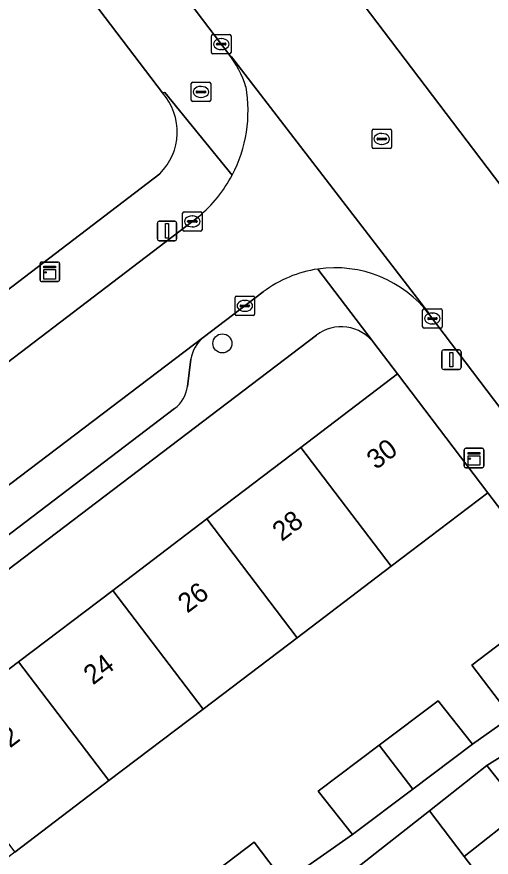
# Model space of a CAD drawing. Extents: x 160030 to 160839, y 385325 to 386450.
# Drawn here: x 160525.92 to 160550.3, y 385616.57 to 385659.77 of the extents above; entities that cross this region are included whole.
import ezdxf

# ---------------------------------------------------------------- set-up
doc = ezdxf.new("R2010")
doc.units = 0
for name, color, linetype in [('IMGEO_Boom', 7, 'Continuous'), ('IMGEO_Brandkraan', 7, 'Continuous'), ('IMGEO_Erf', 7, 'Continuous'), ('IMGEO_Kast', 7, 'Continuous'), ('IMGEO_Kolk', 7, 'Continuous'), ('IMGEO_Lichtmast', 7, 'Continuous'), ('IMGEO_Muur', 7, 'Continuous'), ('IMGEO_Pand', 7, 'Continuous'), ('IMGEO_Pand_nummerreeks', 7, 'Continuous'), ('IMGEO_Parkeervlak_open', 7, 'Continuous'), ('IMGEO_Rijbaan_lokaal_open', 7, 'Continuous'), ('IMGEO_Rioolput', 7, 'Continuous'), ('IMGEO_Voetpad_open', 7, 'Continuous')]:
    doc.layers.add(name, color=color, linetype=linetype)

msp = doc.modelspace()

# ---------------------------------------------------------------- linework, layer by layer
at = {"layer": 'IMGEO_Boom'}
msp.add_circle((160536.48, 385642.981), 0.489, dxfattribs=at)
at = {"layer": 'IMGEO_Brandkraan'}
for p, q in [((160534.88, 385655.48), (160534.88, 385656.332)), ((160534.955, 385656.406), (160535.807, 385656.406)), ((160535.368, 385656.186), (160535.393, 385656.186)), ((160535.881, 385656.332), (160535.881, 385655.48)), ((160535.139, 385655.9), (160535.139, 385655.912)), ((160535.577, 385655.863), (160535.179, 385655.863)), ((160535.182, 385655.949), (160535.58, 385655.949)), ((160535.391, 385655.626), (160535.366, 385655.626)), ((160535.623, 385655.912), (160535.623, 385655.9)), ((160535.807, 385655.406), (160534.955, 385655.406))]:
    msp.add_line(p, q, dxfattribs=at)
for points in [[(160534.88, 385655.48), (160534.88, 385656.332)], [(160534.955, 385656.406), (160535.807, 385656.406)], [(160535.881, 385656.332), (160535.881, 385655.48)], [(160535.807, 385655.406), (160534.955, 385655.406)]]:
    msp.add_lwpolyline(points, dxfattribs=at)
for centre, radius, start, end in [((160534.957, 385656.33), 0.0765, 91.552, 178.448), ((160534.957, 385656.33), 0.0765, 91.552, 178.448), ((160535.805, 385656.33), 0.0765, 1.552, 88.448), ((160535.805, 385656.33), 0.0765, 1.552, 88.448), ((160535.179, 385655.909), 0.0403, 85.8775, 175.7526), ((160535.176, 385655.899), 0.0366, 178.938, 274.7102), ((160535.58, 385655.906), 0.043, 264.8664, 352.4533), ((160535.584, 385655.911), 0.0386, 1.7309, 96.639), ((160534.957, 385655.482), 0.0765, 181.552, 268.448), ((160534.957, 385655.482), 0.0765, 181.552, 268.448), ((160535.805, 385655.482), 0.0765, 271.552, 358.448), ((160535.805, 385655.482), 0.0765, 271.552, 358.448)]:
    msp.add_arc(centre, radius, start, end, dxfattribs=at)
for centre, major_axis, ratio, start_param, end_param in [((160535.367, 385655.906), (-0.387, 0.002), 0.722429, 4.712389, 7.853982), ((160535.392, 385655.906), (-0.39, 0.002), 0.717154, 1.570796, 4.712389)]:
    msp.add_ellipse(centre, major_axis=major_axis, ratio=ratio, start_param=start_param, end_param=end_param, dxfattribs=at)
at = {"layer": 'IMGEO_Erf'}
for points in [[(160533.41, 385655.858), (160500, 385699.746), (160471.388, 385737.358)], [(160491.934, 385667.136), (160492.888, 385665.924), (160495.712, 385668.146), (160497.189, 385666.269), (160498.729, 385664.312), (160495.905, 385662.09), (160500.192, 385656.48), (160503.031, 385658.631), (160504.47, 385656.732), (160506.019, 385654.686), (160503.18, 385652.535), (160507.452, 385646.916), (160510.227, 385649.04), (160511.754, 385647.046), (160508.979, 385644.922), (160514.628, 385637.478), (160533.261, 385651.698)], [(160541.325, 385643.407), (160500, 385611.993), (160469.864, 385589.083), (160469.192, 385588.563), (160476.184, 385579.322), (160477.257, 385580.137), (160472.72, 385586.106), (160477.69, 385589.884), (160482.522, 385593.557), (160487.355, 385597.231), (160492.187, 385600.904), (160497.019, 385604.577), (160500, 385606.843), (160501.851, 385608.25), (160503.572, 385609.559), (160502.858, 385610.499)], [(160502.858, 385610.499), (160505.931, 385612.834), (160506.645, 385611.894), (160511.516, 385615.597), (160516.348, 385619.269), (160521.179, 385622.942), (160526.011, 385626.615), (160530.844, 385630.288), (160535.676, 385633.961), (160540.508, 385637.635), (160545.479, 385641.413), (160544.268, 385643.006)], [(160534.909, 385614.912), (160538.108, 385617.351), (160539.678, 385615.292), (160543.17, 385617.737), (160541.41, 385619.96), (160544.546, 385622.326), (160547.567, 385624.605), (160549.327, 385622.382), (160551.326, 385623.781), (160549.304, 385626.444), (160554.103, 385630.088), (160550.122, 385635.305), (160546.142, 385632.28), (160545.152, 385631.527), (160540.318, 385627.853), (160535.486, 385624.18), (160530.654, 385620.508), (160525.822, 385616.835), (160520.99, 385613.162)], [(160558.484, 385614.094), (160563.385, 385617.824), (160559.502, 385622.982), (160554.565, 385619.241), (160552.07, 385622.535), (160550.078, 385621.285), (160551.901, 385618.967), (160548.906, 385616.61), (160550.294, 385614.785)]]:
    msp.add_lwpolyline(points, dxfattribs=at)
for centre, radius, start, end in [((160531.119, 385653.857), 3.041, 314.767, 41.1304), ((160542.596, 385641.735), 2.1, 37.2379, 127.2439)]:
    msp.add_arc(centre, radius, start, end, dxfattribs=at)
at = {"layer": 'IMGEO_Kast'}
for p, q in [((160527.111, 385646.239), (160527.111, 385647.08)), ((160527.111, 385647.08), (160527.111, 385646.239)), ((160527.186, 385647.164), (160528.027, 385647.164)), ((160528.027, 385647.164), (160527.186, 385647.164)), ((160528.111, 385647.089), (160528.111, 385646.248)), ((160528.111, 385646.248), (160528.111, 385647.089)), ((160528.036, 385646.164), (160527.195, 385646.164)), ((160527.195, 385646.164), (160528.036, 385646.164)), ((160548.912, 385636.666), (160548.912, 385637.507)), ((160548.912, 385637.507), (160548.912, 385636.666)), ((160548.987, 385637.591), (160549.828, 385637.591)), ((160549.828, 385637.591), (160548.987, 385637.591)), ((160549.912, 385637.516), (160549.912, 385636.675)), ((160549.912, 385636.675), (160549.912, 385637.516)), ((160549.837, 385636.591), (160548.996, 385636.591)), ((160548.996, 385636.591), (160549.837, 385636.591))]:
    msp.add_line(p, q, dxfattribs=at)
for points in [[(160527.306, 385646.954), (160527.906, 385646.954), (160527.906, 385646.869), (160527.306, 385646.869), (160527.306, 385646.954)], [(160527.306, 385646.779), (160527.906, 385646.779), (160527.906, 385646.29), (160527.306, 385646.29), (160527.306, 385646.779)], [(160549.107, 385637.381), (160549.707, 385637.381), (160549.707, 385637.296), (160549.107, 385637.296), (160549.107, 385637.381)], [(160549.107, 385637.206), (160549.707, 385637.206), (160549.707, 385636.717), (160549.107, 385636.717), (160549.107, 385637.206)]]:
    msp.add_lwpolyline(points, dxfattribs=at)
for centre in [(160527.39, 385646.628), (160549.191, 385637.055)]:
    msp.add_circle(centre, 0.0377, dxfattribs=at)
for centre, start, end in [((160527.189, 385647.086), 92.4484, 184.2845), ((160527.189, 385647.086), 92.4484, 184.2845), ((160528.033, 385647.086), 2.4484, 94.2845), ((160528.033, 385647.086), 2.4484, 94.2845), ((160527.189, 385646.242), 182.4484, 274.2845), ((160527.189, 385646.242), 182.4484, 274.2845), ((160528.033, 385646.242), 272.4484, 4.2845), ((160528.033, 385646.242), 272.4484, 4.2845), ((160548.99, 385637.513), 92.4484, 184.2845), ((160548.99, 385637.513), 92.4484, 184.2845), ((160549.834, 385637.513), 2.4484, 94.2845), ((160549.834, 385637.513), 2.4484, 94.2845), ((160548.99, 385636.669), 182.4484, 274.2845), ((160548.99, 385636.669), 182.4484, 274.2845), ((160549.834, 385636.669), 272.4484, 4.2845), ((160549.834, 385636.669), 272.4484, 4.2845)]:
    msp.add_arc(centre, 0.0779, start, end, dxfattribs=at)
at = {"layer": 'IMGEO_Kolk'}
for p, q in [((160535.923, 385657.938), (160535.923, 385658.79)), ((160535.998, 385658.864), (160536.85, 385658.864)), ((160536.411, 385658.644), (160536.436, 385658.644)), ((160536.924, 385658.79), (160536.924, 385657.938)), ((160536.182, 385658.358), (160536.182, 385658.37)), ((160536.62, 385658.321), (160536.222, 385658.321)), ((160536.225, 385658.407), (160536.623, 385658.407)), ((160536.666, 385658.37), (160536.666, 385658.358)), ((160536.85, 385657.864), (160535.998, 385657.864)), ((160536.434, 385658.084), (160536.409, 385658.084)), ((160534.435, 385648.825), (160534.435, 385649.677)), ((160534.51, 385649.751), (160535.362, 385649.751)), ((160535.436, 385649.677), (160535.436, 385648.825)), ((160534.694, 385649.245), (160534.694, 385649.257)), ((160535.132, 385649.208), (160534.734, 385649.208)), ((160534.737, 385649.294), (160535.135, 385649.294)), ((160534.923, 385649.531), (160534.948, 385649.531)), ((160535.178, 385649.257), (160535.178, 385649.245)), ((160535.362, 385648.751), (160534.51, 385648.751)), ((160534.946, 385648.971), (160534.921, 385648.971)), ((160537.135, 385644.483), (160537.135, 385645.335)), ((160537.21, 385645.409), (160538.062, 385645.409)), ((160538.136, 385645.335), (160538.136, 385644.483)), ((160537.394, 385644.903), (160537.394, 385644.915)), ((160537.832, 385644.866), (160537.434, 385644.866)), ((160537.437, 385644.952), (160537.835, 385644.952)), ((160537.623, 385645.189), (160537.648, 385645.189)), ((160537.878, 385644.915), (160537.878, 385644.903)), ((160538.062, 385644.409), (160537.21, 385644.409)), ((160537.646, 385644.629), (160537.621, 385644.629)), ((160546.773, 385643.833), (160546.773, 385644.685)), ((160546.848, 385644.759), (160547.7, 385644.759)), ((160547.261, 385644.539), (160547.286, 385644.539)), ((160547.774, 385644.685), (160547.774, 385643.833)), ((160547.032, 385644.253), (160547.032, 385644.265)), ((160547.47, 385644.216), (160547.072, 385644.216)), ((160547.075, 385644.302), (160547.473, 385644.302)), ((160547.284, 385643.979), (160547.259, 385643.979)), ((160547.516, 385644.265), (160547.516, 385644.253)), ((160547.7, 385643.759), (160546.848, 385643.759))]:
    msp.add_line(p, q, dxfattribs=at)
for points in [[(160535.923, 385657.938), (160535.923, 385658.79)], [(160535.998, 385658.864), (160536.85, 385658.864)], [(160536.924, 385658.79), (160536.924, 385657.938)], [(160536.85, 385657.864), (160535.998, 385657.864)], [(160534.435, 385648.825), (160534.435, 385649.677)], [(160534.51, 385649.751), (160535.362, 385649.751)], [(160535.436, 385649.677), (160535.436, 385648.825)], [(160535.362, 385648.751), (160534.51, 385648.751)], [(160537.135, 385644.483), (160537.135, 385645.335)], [(160537.21, 385645.409), (160538.062, 385645.409)], [(160538.136, 385645.335), (160538.136, 385644.483)], [(160538.062, 385644.409), (160537.21, 385644.409)], [(160546.773, 385643.833), (160546.773, 385644.685)], [(160546.848, 385644.759), (160547.7, 385644.759)], [(160547.774, 385644.685), (160547.774, 385643.833)], [(160547.7, 385643.759), (160546.848, 385643.759)]]:
    msp.add_lwpolyline(points, dxfattribs=at)
for centre, radius, start, end in [((160536, 385658.788), 0.0765, 91.552, 178.448), ((160536, 385658.788), 0.0765, 91.552, 178.448), ((160536.848, 385658.788), 0.0765, 1.552, 88.448), ((160536.848, 385658.788), 0.0765, 1.552, 88.448), ((160536.222, 385658.367), 0.0403, 85.8775, 175.7526), ((160536.219, 385658.357), 0.0366, 178.938, 274.7102), ((160536.623, 385658.364), 0.043, 264.8664, 352.4533), ((160536.627, 385658.369), 0.0386, 1.7309, 96.639), ((160536, 385657.94), 0.0765, 181.552, 268.448), ((160536, 385657.94), 0.0765, 181.552, 268.448), ((160536.848, 385657.94), 0.0765, 271.552, 358.448), ((160536.848, 385657.94), 0.0765, 271.552, 358.448), ((160534.512, 385649.675), 0.0765, 91.552, 178.448), ((160534.512, 385649.675), 0.0765, 91.552, 178.448), ((160535.36, 385649.675), 0.0765, 1.552, 88.448), ((160535.36, 385649.675), 0.0765, 1.552, 88.448), ((160534.734, 385649.254), 0.0403, 85.8775, 175.7526), ((160534.731, 385649.244), 0.0366, 178.938, 274.7102), ((160535.135, 385649.251), 0.043, 264.8664, 352.4533), ((160535.139, 385649.256), 0.0386, 1.7309, 96.639), ((160534.512, 385648.827), 0.0765, 181.552, 268.448), ((160534.512, 385648.827), 0.0765, 181.552, 268.448), ((160535.36, 385648.827), 0.0765, 271.552, 358.448), ((160535.36, 385648.827), 0.0765, 271.552, 358.448), ((160537.212, 385645.333), 0.0765, 91.552, 178.448), ((160537.212, 385645.333), 0.0765, 91.552, 178.448), ((160538.06, 385645.333), 0.0765, 1.552, 88.448), ((160538.06, 385645.333), 0.0765, 1.552, 88.448), ((160537.434, 385644.912), 0.0403, 85.8775, 175.7526), ((160537.431, 385644.902), 0.0366, 178.938, 274.7102), ((160537.835, 385644.909), 0.043, 264.8664, 352.4533), ((160537.839, 385644.914), 0.0386, 1.7309, 96.639), ((160537.212, 385644.485), 0.0765, 181.552, 268.448), ((160537.212, 385644.485), 0.0765, 181.552, 268.448), ((160538.06, 385644.485), 0.0765, 271.552, 358.448), ((160538.06, 385644.485), 0.0765, 271.552, 358.448), ((160546.85, 385644.683), 0.0765, 91.552, 178.448), ((160546.85, 385644.683), 0.0765, 91.552, 178.448), ((160547.698, 385644.683), 0.0765, 1.552, 88.448), ((160547.698, 385644.683), 0.0765, 1.552, 88.448), ((160547.072, 385644.262), 0.0403, 85.8775, 175.7526), ((160547.069, 385644.252), 0.0366, 178.938, 274.7102), ((160547.473, 385644.259), 0.043, 264.8664, 352.4533), ((160547.477, 385644.264), 0.0386, 1.7309, 96.639), ((160546.85, 385643.835), 0.0765, 181.552, 268.448), ((160546.85, 385643.835), 0.0765, 181.552, 268.448), ((160547.698, 385643.835), 0.0765, 271.552, 358.448), ((160547.698, 385643.835), 0.0765, 271.552, 358.448)]:
    msp.add_arc(centre, radius, start, end, dxfattribs=at)
for centre, major_axis, ratio, start_param, end_param in [((160536.41, 385658.364), (-0.387, 0.002), 0.722429, 4.712389, 7.853982), ((160536.435, 385658.364), (-0.39, 0.002), 0.717154, 1.570796, 4.712389), ((160534.922, 385649.251), (-0.387, 0.002), 0.722429, 4.712389, 7.853982), ((160534.947, 385649.251), (-0.39, 0.002), 0.717154, 1.570796, 4.712389), ((160537.622, 385644.909), (-0.387, 0.002), 0.722429, 4.712389, 7.853982), ((160537.647, 385644.909), (-0.39, 0.002), 0.717154, 1.570796, 4.712389), ((160547.26, 385644.259), (-0.387, 0.002), 0.722429, 4.712389, 7.853982), ((160547.285, 385644.259), (-0.39, 0.002), 0.717154, 1.570796, 4.712389)]:
    msp.add_ellipse(centre, major_axis=major_axis, ratio=ratio, start_param=start_param, end_param=end_param, dxfattribs=at)
at = {"layer": 'IMGEO_Lichtmast'}
for p, q in [((160533.139, 385648.36), (160533.139, 385649.16)), ((160533.139, 385649.16), (160533.139, 385648.36)), ((160533.239, 385649.26), (160534.029, 385649.26)), ((160534.029, 385649.26), (160533.239, 385649.26)), ((160534.129, 385649.16), (160534.129, 385648.36)), ((160534.129, 385648.36), (160534.129, 385649.16)), ((160534.029, 385648.26), (160533.239, 385648.26)), ((160533.239, 385648.26), (160534.029, 385648.26)), ((160547.855, 385642.643), (160548.645, 385642.643)), ((160548.645, 385642.643), (160547.855, 385642.643)), ((160547.755, 385641.743), (160547.755, 385642.543)), ((160547.755, 385642.543), (160547.755, 385641.743)), ((160548.745, 385642.543), (160548.745, 385641.743)), ((160548.745, 385641.743), (160548.745, 385642.543)), ((160548.645, 385641.643), (160547.855, 385641.643)), ((160547.855, 385641.643), (160548.645, 385641.643))]:
    msp.add_line(p, q, dxfattribs=at)
for points in [[(160533.559, 385649.135), (160533.709, 385649.135), (160533.709, 385648.385), (160533.559, 385648.385), (160533.559, 385649.135)], [(160548.175, 385642.518), (160548.325, 385642.518), (160548.325, 385641.768), (160548.175, 385641.768), (160548.175, 385642.518)]]:
    msp.add_lwpolyline(points, dxfattribs=at)
for centre, start, end in [((160533.239, 385649.16), 90, 180), ((160533.239, 385649.16), 90, 180), ((160534.029, 385649.16), 0, 90), ((160534.029, 385649.16), 360, 90), ((160533.239, 385648.36), 180, 270), ((160533.239, 385648.36), 180, 270), ((160534.029, 385648.36), 270, 0), ((160534.029, 385648.36), 270, 0), ((160547.855, 385642.543), 90, 180), ((160547.855, 385642.543), 90, 180), ((160548.645, 385642.543), 0, 90), ((160548.645, 385642.543), 360, 90), ((160547.855, 385641.743), 180, 270), ((160547.855, 385641.743), 180, 270), ((160548.645, 385641.743), 270, 0), ((160548.645, 385641.743), 270, 0)]:
    msp.add_arc(centre, 0.1, start, end, dxfattribs=at)
at = {"layer": 'IMGEO_Muur'}
msp.add_lwpolyline([(160550.122, 385635.305), (160554.103, 385630.088)], dxfattribs=at)
at = {"layer": 'IMGEO_Pand'}
for points in [[(160545.479, 385641.413), (160540.508, 385637.635), (160545.152, 385631.527), (160546.142, 385632.28), (160550.122, 385635.305)], [(160540.318, 385627.853), (160545.152, 385631.527), (160540.508, 385637.635), (160535.676, 385633.961)], [(160535.676, 385633.961), (160530.844, 385630.288), (160535.486, 385624.18), (160540.318, 385627.853)], [(160530.654, 385620.508), (160535.486, 385624.18), (160530.844, 385630.288), (160526.011, 385626.615)], [(160554.103, 385630.088), (160549.304, 385626.444), (160551.326, 385623.781), (160556.125, 385627.424)], [(160525.822, 385616.835), (160530.654, 385620.508), (160526.011, 385626.615), (160521.179, 385622.942)], [(160549.327, 385622.382), (160547.567, 385624.605), (160544.546, 385622.326), (160546.268, 385620.074)], [(160546.268, 385620.074), (160544.546, 385622.326), (160541.41, 385619.96), (160543.17, 385617.737)], [(160548.906, 385616.61), (160551.901, 385618.967), (160550.078, 385621.285), (160547.12, 385618.958)], [(160547.12, 385618.958), (160543.365, 385616.004), (160546.492, 385611.893), (160550.294, 385614.785), (160548.906, 385616.61)], [(160539.678, 385615.292), (160538.108, 385617.351), (160534.909, 385614.912), (160536.481, 385612.843)]]:
    msp.add_lwpolyline(points, close=True, dxfattribs=at)
at = {"layer": 'IMGEO_Parkeervlak_open'}
for points in [[(160535.493, 385643.286), (160524.659, 385635.077), (160514.016, 385626.96), (160511.805, 385625.275), (160505.852, 385620.735), (160500, 385616.279), (160483.774, 385603.922), (160477.533, 385599.159)], [(160534.684, 385640.774), (160534.859, 385642.163)], [(160481.463, 385599.602), (160485.006, 385602.306), (160500, 385613.725), (160534.027, 385639.635)]]:
    msp.add_lwpolyline(points, dxfattribs=at)
for centre, radius, start, end in [((160536.685, 385641.873), 1.849, 130.1422, 170.9631), ((160532.993, 385640.99), 1.704, 307.3325, 352.7129)]:
    msp.add_arc(centre, radius, start, end, dxfattribs=at)
at = {"layer": 'IMGEO_Rijbaan_lokaal_open'}
for points in [[(160551.877, 385649.668), (160542.312, 385662.277), (160542.249, 385662.375), (160539.718, 385665.716), (160539.192, 385666.41), (160518.609, 385693.58), (160516.683, 385696.125), (160511.005, 385691.824), (160519.703, 385680.381), (160536.815, 385657.852), (160536.957, 385657.707), (160547.022, 385644.629), (160547.128, 385644.454), (160556.726, 385631.808)], [(160542.249, 385662.375), (160542.312, 385662.277), (160551.877, 385649.668)], [(160547.128, 385644.454), (160547.022, 385644.629), (160536.957, 385657.707), (160536.815, 385657.852)], [(160535.257, 385649.493), (160520, 385637.876), (160515.733, 385634.63), (160510.954, 385630.996), (160514.016, 385626.96), (160524.659, 385635.077), (160535.493, 385643.286)], [(160535.493, 385643.286), (160538.584, 385645.628)]]:
    msp.add_lwpolyline(points, dxfattribs=at)
for centre, radius, start, end in [((160532.25, 385654.389), 5.729, 18.1376, 37.1824), ((160530.668, 385654.951), 7.133, 332.2658, 9.8628), ((160530.663, 385654.96), 7.14, 310.0403, 332.2232), ((160542.267, 385640.772), 6.095, 98.3485, 127.1759), ((160542.27, 385640.77), 6.097, 37.1746, 98.3724)]:
    msp.add_arc(centre, radius, start, end, dxfattribs=at)
at = {"layer": 'IMGEO_Rioolput'}
for p, q in [((160544.17, 385653.065), (160544.17, 385653.917)), ((160544.245, 385653.991), (160545.097, 385653.991)), ((160545.171, 385653.917), (160545.171, 385653.065)), ((160544.429, 385653.485), (160544.429, 385653.497)), ((160544.867, 385653.448), (160544.469, 385653.448)), ((160544.472, 385653.534), (160544.87, 385653.534)), ((160544.658, 385653.771), (160544.683, 385653.771)), ((160544.913, 385653.497), (160544.913, 385653.485)), ((160544.681, 385653.211), (160544.656, 385653.211)), ((160545.097, 385652.991), (160544.245, 385652.991))]:
    msp.add_line(p, q, dxfattribs=at)
for points in [[(160544.17, 385653.065), (160544.17, 385653.917)], [(160544.245, 385653.991), (160545.097, 385653.991)], [(160545.171, 385653.917), (160545.171, 385653.065)], [(160545.097, 385652.991), (160544.245, 385652.991)]]:
    msp.add_lwpolyline(points, dxfattribs=at)
for centre, radius, start, end in [((160544.247, 385653.915), 0.0765, 91.552, 178.448), ((160544.247, 385653.915), 0.0765, 91.552, 178.448), ((160545.095, 385653.915), 0.0765, 1.552, 88.448), ((160545.095, 385653.915), 0.0765, 1.552, 88.448), ((160544.469, 385653.494), 0.0403, 85.8775, 175.7526), ((160544.466, 385653.484), 0.0366, 178.938, 274.7102), ((160544.87, 385653.491), 0.043, 264.8664, 352.4533), ((160544.874, 385653.496), 0.0386, 1.7309, 96.639), ((160544.247, 385653.067), 0.0765, 181.552, 268.448), ((160544.247, 385653.067), 0.0765, 181.552, 268.448), ((160545.095, 385653.067), 0.0765, 271.552, 358.448), ((160545.095, 385653.067), 0.0765, 271.552, 358.448)]:
    msp.add_arc(centre, radius, start, end, dxfattribs=at)
for centre, major_axis, ratio, start_param, end_param in [((160544.657, 385653.491), (-0.387, 0.002), 0.722429, 4.712389, 7.853982), ((160544.682, 385653.491), (-0.39, 0.002), 0.717154, 1.570796, 4.712389)]:
    msp.add_ellipse(centre, major_axis=major_axis, ratio=ratio, start_param=start_param, end_param=end_param, dxfattribs=at)
at = {"layer": 'IMGEO_Voetpad_open'}
for points in [[(160469.447, 385739.909), (160471.388, 385737.358), (160500, 385699.746), (160533.41, 385655.858), (160533.531, 385655.877), (160536.981, 385651.632)], [(160536.815, 385657.852), (160519.703, 385680.381), (160511.005, 385691.824), (160500.083, 385706.193), (160500, 385706.302), (160498.422, 385708.377), (160476.427, 385737.611)], [(160536.981, 385651.632), (160533.531, 385655.877), (160533.41, 385655.858)], [(160533.261, 385651.698), (160514.628, 385637.478), (160513.35, 385636.503), (160515.733, 385634.63), (160520, 385637.876), (160535.257, 385649.493)], [(160544.268, 385643.006), (160544.234, 385643.068), (160541.382, 385646.802)], [(160541.382, 385646.802), (160544.234, 385643.068), (160544.268, 385643.006), (160545.479, 385641.413), (160550.122, 385635.305), (160554.103, 385630.088), (160556.125, 385627.424), (160557.007, 385626.276), (160559.502, 385622.982), (160563.385, 385617.824), (160565.01, 385615.689), (160569.688, 385609.54), (160570.612, 385608.202), (160573.298, 385604.313)], [(160538.584, 385645.628), (160535.493, 385643.286)], [(160562.247, 385624.534), (160561.916, 385624.971), (160561.518, 385624.67), (160559.152, 385627.787), (160559.55, 385628.088), (160558.925, 385628.911), (160558.527, 385628.61), (160556.328, 385631.507), (160556.726, 385631.808), (160547.128, 385644.454)], [(160477.533, 385599.159), (160471.301, 385594.403), (160469.139, 385592.753), (160467.641, 385591.609), (160469.864, 385589.083), (160500, 385611.993), (160541.325, 385643.407)], [(160534.859, 385642.163), (160534.684, 385640.774)], [(160534.027, 385639.635), (160500, 385613.725), (160485.006, 385602.306), (160481.463, 385599.602)], [(160543.365, 385616.004), (160547.12, 385618.958), (160550.078, 385621.285), (160552.07, 385622.535), (160557.007, 385626.276), (160556.125, 385627.424), (160551.326, 385623.781), (160549.327, 385622.382), (160546.268, 385620.074), (160543.17, 385617.737), (160539.678, 385615.292)]]:
    msp.add_lwpolyline(points, dxfattribs=at)
for centre, radius, start, end in [((160532.25, 385654.389), 5.729, 18.1376, 37.1824), ((160530.668, 385654.951), 7.133, 332.2658, 9.8628), ((160531.119, 385653.857), 3.041, 314.767, 41.1304), ((160530.663, 385654.96), 7.14, 310.0403, 332.2232), ((160542.267, 385640.772), 6.095, 98.3485, 127.1759), ((160542.27, 385640.77), 6.097, 37.1746, 98.3724), ((160542.596, 385641.735), 2.1, 37.2379, 127.2439), ((160536.685, 385641.873), 1.849, 130.1422, 170.9631), ((160532.993, 385640.99), 1.704, 307.3325, 352.7129)]:
    msp.add_arc(centre, radius, start, end, dxfattribs=at)

# ---------------------------------------------------------------- texts
at = {"layer": 'IMGEO_Pand_nummerreeks'}
for s, p in [('30', (160544.383, 385636.46)), ('28', (160539.532, 385632.773)), ('26', (160534.679, 385629.083)), ('24', (160529.829, 385625.396)), ('22', (160524.975, 385621.707))]:
    msp.add_text(s, height=1, rotation=37.2399, dxfattribs=at).set_placement(p)

doc.saveas('drawing.dxf')
